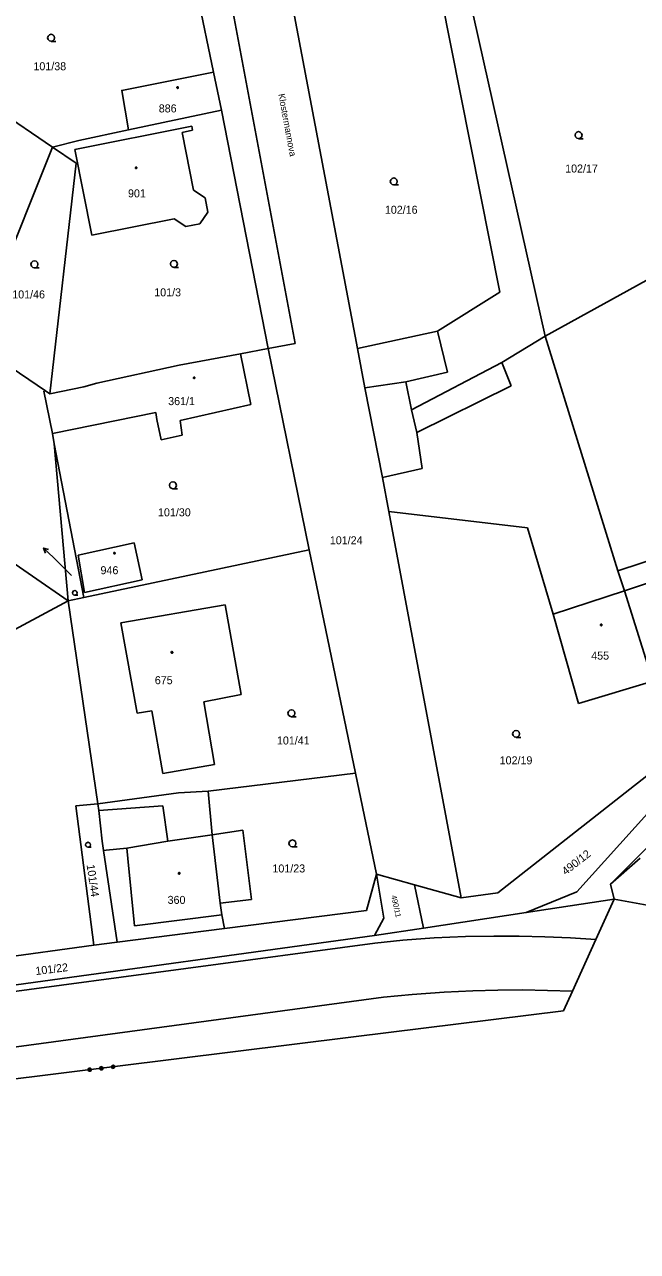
# Model space of a CAD drawing. Extents: x -757994 to -755874, y -1047691 to -1046119.
# Drawn here: x -756860.5 to -756795.4, y -1047383.6 to -1047253.3 of the extents above; entities that cross this region are included whole.
import ezdxf

# ---------------------------------------------------------------- set-up
doc = ezdxf.new("R2010")
doc.units = 0
doc.layers.add('katastrální mapa', color=7, linetype='Continuous')

msp = doc.modelspace()

# ---------------------------------------------------------------- linework, layer by layer
at = {"layer": 'katastrální mapa'}
for p, q in [((-756831.74, -1047287.13), (-756844.79, -1047217.73)), ((-756835, -1047235.66), (-756825.14, -1047287.67)), ((-756840.43, -1047258.32), (-756844.69, -1047237.89)), ((-756805.19, -1047286.36), (-756814.38, -1047245.39)), ((-756809.99, -1047281.68), (-756816.61, -1047248.43)), ((-756857.54, -1047266.29), (-756871.56, -1047256.78)), ((-756839.59, -1047262.37), (-756840.43, -1047258.32)), ((-756839.59, -1047262.37), (-756849.45, -1047264.47)), ((-756839.59, -1047262.37), (-756834.61, -1047287.69)), ((-756855.17, -1047266.54), (-756842.74, -1047264.06)), ((-756842.74, -1047264.06), (-756842.65, -1047264.51)), ((-756854.75, -1047265.6), (-756857.54, -1047266.29)), ((-756849.45, -1047264.47), (-756854.75, -1047265.6)), ((-756842.65, -1047264.51), (-756843.77, -1047264.74)), ((-756843.77, -1047264.74), (-756842.55, -1047270.86)), ((-756857.54, -1047266.29), (-756865.85, -1047287)), ((-756855.02, -1047268), (-756857.54, -1047266.29)), ((-756853.38, -1047275.63), (-756855.17, -1047266.54)), ((-756857.82, -1047292.5), (-756855.02, -1047268)), ((-756842.55, -1047270.86), (-756841.32, -1047271.69)), ((-756841.32, -1047271.69), (-756841.04, -1047273.19)), ((-756841.04, -1047273.19), (-756841.88, -1047274.44)), ((-756844.63, -1047273.92), (-756853.38, -1047275.63)), ((-756843.37, -1047274.73), (-756844.63, -1047273.92)), ((-756841.88, -1047274.44), (-756843.37, -1047274.73)), ((-756792.7, -1047279.49), (-756805.19, -1047286.36)), ((-756816.63, -1047285.85), (-756809.99, -1047281.68)), ((-756825.14, -1047287.67), (-756816.63, -1047285.85)), ((-756816.63, -1047285.85), (-756815.58, -1047290.18)), ((-756805.19, -1047286.36), (-756809.8, -1047289.16)), ((-756805.19, -1047286.36), (-756797.45, -1047311.29)), ((-756837.57, -1047288.23), (-756834.61, -1047287.69)), ((-756834.61, -1047287.69), (-756831.74, -1047287.13)), ((-756830.26, -1047309.06), (-756834.61, -1047287.69)), ((-756825.14, -1047287.67), (-756824.35, -1047291.84)), ((-756837.57, -1047288.23), (-756844.08, -1047289.45)), ((-756836.48, -1047293.61), (-756837.57, -1047288.23)), ((-756858.3, -1047292.17), (-756862.81, -1047289.09)), ((-756852.85, -1047291.37), (-756844.08, -1047289.45)), ((-756815.58, -1047290.18), (-756819.99, -1047291.23)), ((-756809.8, -1047289.16), (-756819.4, -1047294.2)), ((-756808.79, -1047291.64), (-756809.8, -1047289.16)), ((-756852.85, -1047291.37), (-756854.23, -1047291.76)), ((-756819.99, -1047291.23), (-756824.35, -1047291.84)), ((-756819.4, -1047294.2), (-756819.99, -1047291.23)), ((-756818.81, -1047296.61), (-756808.79, -1047291.64)), ((-756858.47, -1047292.2), (-756858.3, -1047292.17)), ((-756857.56, -1047296.7), (-756858.47, -1047292.2)), ((-756858.3, -1047292.17), (-756857.82, -1047292.5)), ((-756857.82, -1047292.5), (-756854.23, -1047291.76)), ((-756824.35, -1047291.84), (-756822.47, -1047301.37)), ((-756843.98, -1047295.31), (-756836.48, -1047293.61)), ((-756818.81, -1047296.61), (-756819.4, -1047294.2)), ((-756857.56, -1047296.7), (-756846.55, -1047294.49)), ((-756846.55, -1047294.49), (-756846.46, -1047295.21)), ((-756846.46, -1047295.21), (-756845.98, -1047297.37)), ((-756843.78, -1047296.89), (-756843.98, -1047295.31)), ((-756857.56, -1047296.7), (-756857.35, -1047297.82)), ((-756818.24, -1047300.42), (-756818.81, -1047296.61)), ((-756857.35, -1047297.82), (-756855.87, -1047314.47)), ((-756857.35, -1047297.82), (-756854.2, -1047314.12)), ((-756845.98, -1047297.37), (-756843.78, -1047296.89)), ((-756855.87, -1047314.47), (-756876.93, -1047299.98)), ((-756822.47, -1047301.37), (-756818.24, -1047300.42)), ((-756822.47, -1047301.37), (-756821.79, -1047305)), ((-756821.79, -1047305), (-756814.12, -1047346.01)), ((-756807.06, -1047306.73), (-756821.79, -1047305)), ((-756804.32, -1047315.88), (-756807.06, -1047306.73)), ((-756854.82, -1047309.62), (-756848.85, -1047308.31)), ((-756848.85, -1047308.31), (-756848.02, -1047312.24)), ((-756858.49, -1047308.87), (-756857.4, -1047309.9)), ((-756855.54, -1047311.77), (-756857.4, -1047309.9)), ((-756854.13, -1047313.58), (-756854.82, -1047309.62)), ((-756854.2, -1047314.12), (-756830.26, -1047309.06)), ((-756830.26, -1047309.06), (-756825.35, -1047332.77)), ((-756797.45, -1047311.29), (-756791.86, -1047309.46)), ((-756848.02, -1047312.24), (-756854.13, -1047313.58)), ((-756797.45, -1047311.29), (-756796.76, -1047313.4)), ((-756791.17, -1047311.56), (-756796.76, -1047313.4)), ((-756804.32, -1047315.88), (-756796.76, -1047313.4)), ((-756796.76, -1047313.4), (-756793.75, -1047323)), ((-756855.87, -1047314.47), (-756871.69, -1047322.91)), ((-756855.87, -1047314.47), (-756854.2, -1047314.12)), ((-756855.87, -1047314.47), (-756852.71, -1047336.04)), ((-756850.29, -1047316.81), (-756839.19, -1047314.9)), ((-756839.19, -1047314.9), (-756837.5, -1047324.44)), ((-756801.64, -1047325.37), (-756804.32, -1047315.88)), ((-756848.54, -1047326.42), (-756850.29, -1047316.81)), ((-756793.75, -1047323), (-756801.64, -1047325.37)), ((-756837.5, -1047324.44), (-756841.45, -1047325.2)), ((-756841.45, -1047325.2), (-756840.31, -1047331.85)), ((-756846.97, -1047326.15), (-756848.54, -1047326.42)), ((-756845.83, -1047332.8), (-756846.97, -1047326.15)), ((-756791.35, -1047330.65), (-756810.23, -1047345.5)), ((-756840.31, -1047331.85), (-756845.83, -1047332.8)), ((-756825.35, -1047332.77), (-756841, -1047334.7)), ((-756825.35, -1047332.77), (-756823.12, -1047343.52)), ((-756844.16, -1047334.86), (-756852.71, -1047336.04)), ((-756841, -1047334.7), (-756844.16, -1047334.86)), ((-756841, -1047334.7), (-756840.56, -1047339.33)), ((-756801.83, -1047345.38), (-756792.68, -1047335.25)), ((-756855.05, -1047336.25), (-756852.71, -1047336.04)), ((-756853.14, -1047351.05), (-756855.05, -1047336.25)), ((-756852.71, -1047336.04), (-756852.61, -1047336.73)), ((-756852.61, -1047336.73), (-756845.82, -1047336.26)), ((-756852.61, -1047336.73), (-756852.27, -1047340)), ((-756845.82, -1047336.26), (-756845.3, -1047339.99)), ((-756790.46, -1047336.74), (-756798.24, -1047344.57)), ((-756840.56, -1047339.33), (-756845.3, -1047339.99)), ((-756837.33, -1047338.83), (-756840.56, -1047339.33)), ((-756840.56, -1047339.33), (-756840.44, -1047340.53)), ((-756836.41, -1047346.18), (-756837.33, -1047338.83)), ((-756852.27, -1047340), (-756852.12, -1047340.98)), ((-756851.85, -1047340.95), (-756852.12, -1047340.98)), ((-756852.12, -1047340.98), (-756850.67, -1047350.71)), ((-756849.66, -1047340.73), (-756851.85, -1047340.95)), ((-756845.3, -1047339.99), (-756849.66, -1047340.73)), ((-756849.66, -1047340.73), (-756849.55, -1047341.84)), ((-756840.44, -1047340.53), (-756839.72, -1047346.59)), ((-756849.55, -1047341.84), (-756848.83, -1047348.99)), ((-756798.24, -1047344.57), (-756795.08, -1047341.81)), ((-756824.17, -1047347.37), (-756823.12, -1047343.52)), ((-756823.12, -1047343.52), (-756822.34, -1047348.19)), ((-756823.12, -1047343.52), (-756819.07, -1047344.64)), ((-756819.07, -1047344.64), (-756814.12, -1047346.01)), ((-756819.07, -1047344.64), (-756818.12, -1047349.22)), ((-756797.84, -1047346.15), (-756798.24, -1047344.57)), ((-756839.72, -1047346.59), (-756836.41, -1047346.18)), ((-756814.12, -1047346.01), (-756810.23, -1047345.5)), ((-756807.21, -1047347.57), (-756801.83, -1047345.38)), ((-756797.84, -1047346.15), (-756807.21, -1047347.57)), ((-756799.79, -1047350.45), (-756797.84, -1047346.15)), ((-756797.84, -1047346.15), (-756783.51, -1047348.81)), ((-756839.72, -1047346.59), (-756839.56, -1047347.83)), ((-756839.27, -1047349.27), (-756824.17, -1047347.37)), ((-756807.21, -1047347.57), (-756818.12, -1047349.22)), ((-756848.83, -1047348.99), (-756839.56, -1047347.83)), ((-756839.56, -1047347.83), (-756839.27, -1047349.27)), ((-756822.34, -1047348.19), (-756823.31, -1047350)), ((-756823.31, -1047350), (-756884.04, -1047358.4)), ((-756850.67, -1047350.71), (-756839.27, -1047349.27)), ((-756818.12, -1047349.22), (-756823.31, -1047350)), ((-757019, -1047377.14), (-756823.27, -1047350.82)), ((-756869.44, -1047353.26), (-756853.14, -1047351.05)), ((-756853.14, -1047351.05), (-756850.67, -1047350.71)), ((-756802.29, -1047355.94), (-756799.79, -1047350.45)), ((-756822.35, -1047356.58), (-757022.01, -1047383.57)), ((-756803.23, -1047358), (-756802.29, -1047355.94)), ((-756803.23, -1047358), (-756825.55, -1047360.78)), ((-756884.6, -1047368.12), (-756825.55, -1047360.78))]:
    msp.add_line(p, q, dxfattribs=at)
for points in [[(-756857.68, -1047255.05), (-756857.87, -1047255), (-756858.01, -1047254.87), (-756858.06, -1047254.68), (-756858.01, -1047254.5), (-756857.87, -1047254.36), (-756857.69, -1047254.31), (-756857.5, -1047254.36), (-756857.36, -1047254.5), (-756857.32, -1047254.69), (-756857.36, -1047254.88), (-756857.5, -1047255.01), (-756857.69, -1047255.06), (-756857.19, -1047255.06)], [(-756849.45, -1047264.47), (-756850.18, -1047260.27), (-756840.43, -1047258.32)], [(-756801.63, -1047265.39), (-756801.82, -1047265.34), (-756801.96, -1047265.21), (-756802.01, -1047265.02), (-756801.96, -1047264.84), (-756801.82, -1047264.7), (-756801.64, -1047264.65), (-756801.45, -1047264.7), (-756801.32, -1047264.84), (-756801.27, -1047265.03), (-756801.32, -1047265.22), (-756801.45, -1047265.35), (-756801.64, -1047265.4), (-756801.14, -1047265.4)], [(-756821.27, -1047270.3), (-756821.46, -1047270.25), (-756821.6, -1047270.12), (-756821.65, -1047269.93), (-756821.6, -1047269.75), (-756821.46, -1047269.61), (-756821.28, -1047269.56), (-756821.09, -1047269.61), (-756820.96, -1047269.75), (-756820.91, -1047269.94), (-756820.96, -1047270.12), (-756821.09, -1047270.26), (-756821.28, -1047270.31), (-756820.78, -1047270.31)], [(-756859.46, -1047279.11), (-756859.65, -1047279.06), (-756859.78, -1047278.93), (-756859.84, -1047278.74), (-756859.78, -1047278.55), (-756859.65, -1047278.42), (-756859.47, -1047278.37), (-756859.28, -1047278.42), (-756859.15, -1047278.55), (-756859.1, -1047278.74), (-756859.15, -1047278.94), (-756859.28, -1047279.07), (-756859.47, -1047279.12), (-756858.97, -1047279.12)], [(-756844.63, -1047279.06), (-756844.82, -1047279.01), (-756844.96, -1047278.88), (-756845.01, -1047278.69), (-756844.96, -1047278.51), (-756844.82, -1047278.37), (-756844.64, -1047278.32), (-756844.45, -1047278.37), (-756844.32, -1047278.51), (-756844.27, -1047278.7), (-756844.32, -1047278.89), (-756844.45, -1047279.02), (-756844.64, -1047279.07), (-756844.14, -1047279.07)], [(-756844.74, -1047302.57), (-756844.93, -1047302.52), (-756845.07, -1047302.39), (-756845.11, -1047302.2), (-756845.07, -1047302.01), (-756844.93, -1047301.88), (-756844.74, -1047301.83), (-756844.56, -1047301.88), (-756844.43, -1047302.01), (-756844.38, -1047302.21), (-756844.43, -1047302.4), (-756844.56, -1047302.53), (-756844.75, -1047302.58), (-756844.25, -1047302.58)], [(-756858.3, -1047309.4), (-756858.49, -1047308.87), (-756857.96, -1047309.03)], [(-756855.18, -1047313.88), (-756855.31, -1047313.85), (-756855.4, -1047313.76), (-756855.43, -1047313.63), (-756855.4, -1047313.51), (-756855.31, -1047313.42), (-756855.18, -1047313.38), (-756855.06, -1047313.42), (-756854.97, -1047313.51), (-756854.94, -1047313.64), (-756854.97, -1047313.76), (-756855.06, -1047313.85), (-756855.19, -1047313.89), (-756854.85, -1047313.89)], [(-756832.14, -1047326.78), (-756832.33, -1047326.73), (-756832.47, -1047326.6), (-756832.52, -1047326.41), (-756832.47, -1047326.23), (-756832.33, -1047326.09), (-756832.15, -1047326.04), (-756831.96, -1047326.09), (-756831.83, -1047326.23), (-756831.78, -1047326.42), (-756831.83, -1047326.61), (-756831.96, -1047326.74), (-756832.15, -1047326.79), (-756831.65, -1047326.79)], [(-756808.26, -1047328.97), (-756808.45, -1047328.92), (-756808.59, -1047328.78), (-756808.64, -1047328.6), (-756808.59, -1047328.42), (-756808.45, -1047328.28), (-756808.27, -1047328.23), (-756808.08, -1047328.28), (-756807.95, -1047328.42), (-756807.9, -1047328.61), (-756807.95, -1047328.79), (-756808.08, -1047328.93), (-756808.27, -1047328.98), (-756807.77, -1047328.98)], [(-756832.04, -1047340.6), (-756832.23, -1047340.55), (-756832.36, -1047340.42), (-756832.42, -1047340.23), (-756832.36, -1047340.04), (-756832.23, -1047339.91), (-756832.05, -1047339.86), (-756831.86, -1047339.91), (-756831.73, -1047340.04), (-756831.68, -1047340.24), (-756831.73, -1047340.43), (-756831.86, -1047340.56), (-756832.05, -1047340.61), (-756831.55, -1047340.61)], [(-756853.76, -1047340.64), (-756853.89, -1047340.61), (-756853.99, -1047340.51), (-756854.02, -1047340.38), (-756853.99, -1047340.25), (-756853.89, -1047340.16), (-756853.76, -1047340.12), (-756853.63, -1047340.16), (-756853.54, -1047340.25), (-756853.5, -1047340.38), (-756853.54, -1047340.52), (-756853.63, -1047340.61), (-756853.77, -1047340.65), (-756853.42, -1047340.65)], [(-756799.79, -1047350.45), (-756802.48, -1047350.26), (-756805.22, -1047350.14), (-756807.96, -1047350.07), (-756810.65, -1047350.07), (-756813.64, -1047350.13), (-756816.97, -1047350.28), (-756820.3, -1047350.52), (-756823.27, -1047350.82)], [(-756802.29, -1047355.94), (-756804.94, -1047355.84), (-756807.58, -1047355.8), (-756810.23, -1047355.81), (-756812.88, -1047355.88), (-756815.92, -1047356.02), (-756819.33, -1047356.27), (-756822.35, -1047356.58)], [(-756853.54, -1047364.1), (-756853.44, -1047364.18), (-756853.42, -1047364.32), (-756853.5, -1047364.42), (-756853.64, -1047364.44), (-756853.74, -1047364.36), (-756853.76, -1047364.22), (-756853.68, -1047364.12), (-756853.54, -1047364.1), (-756853.54, -1047364.12), (-756853.66, -1047364.13), (-756853.69, -1047364.18), (-756853.49, -1047364.15), (-756853.46, -1047364.19), (-756853.73, -1047364.22), (-756853.72, -1047364.26), (-756853.46, -1047364.23), (-756853.45, -1047364.27), (-756853.71, -1047364.3), (-756853.71, -1047364.34), (-756853.44, -1047364.31), (-756853.46, -1047364.35), (-756853.68, -1047364.38), (-756853.64, -1047364.41), (-756853.5, -1047364.4)], [(-756852.3, -1047363.94), (-756852.19, -1047364.03), (-756852.18, -1047364.16), (-756852.26, -1047364.27), (-756852.39, -1047364.28), (-756852.5, -1047364.2), (-756852.52, -1047364.07), (-756852.43, -1047363.96), (-756852.3, -1047363.94), (-756852.3, -1047363.96), (-756852.42, -1047363.98), (-756852.45, -1047364.02), (-756852.26, -1047364), (-756852.21, -1047364.03), (-756852.49, -1047364.07), (-756852.48, -1047364.11), (-756852.21, -1047364.07), (-756852.2, -1047364.11), (-756852.48, -1047364.15), (-756852.47, -1047364.19), (-756852.2, -1047364.15), (-756852.23, -1047364.2), (-756852.43, -1047364.22), (-756852.39, -1047364.26), (-756852.27, -1047364.24)], [(-756851.05, -1047363.79), (-756850.95, -1047363.87), (-756850.93, -1047364), (-756851.01, -1047364.11), (-756851.15, -1047364.13), (-756851.25, -1047364.05), (-756851.27, -1047363.91), (-756851.19, -1047363.81), (-756851.05, -1047363.79), (-756851.07, -1047363.81), (-756851.19, -1047363.83), (-756851.21, -1047363.87), (-756851.03, -1047363.85), (-756850.98, -1047363.88), (-756851.24, -1047363.91), (-756851.23, -1047363.95), (-756850.98, -1047363.92), (-756850.97, -1047363.96), (-756851.23, -1047363.99), (-756851.23, -1047364.03), (-756850.97, -1047364), (-756850.99, -1047364.04), (-756851.19, -1047364.07), (-756851.16, -1047364.1), (-756851.04, -1047364.09)]]:
    msp.add_lwpolyline(points, dxfattribs=at)
for points in [[(-756844.25, -1047259.89), (-756844.2, -1047259.9), (-756844.18, -1047259.94), (-756844.17, -1047259.97), (-756844.18, -1047260.01), (-756844.22, -1047260.05), (-756844.25, -1047260.05), (-756844.29, -1047260.04), (-756844.33, -1047260.01), (-756844.34, -1047259.97), (-756844.33, -1047259.93), (-756844.28, -1047259.89)], [(-756848.66, -1047268.41), (-756848.61, -1047268.42), (-756848.59, -1047268.46), (-756848.58, -1047268.49), (-756848.59, -1047268.53), (-756848.62, -1047268.57), (-756848.66, -1047268.58), (-756848.71, -1047268.56), (-756848.74, -1047268.53), (-756848.75, -1047268.49), (-756848.74, -1047268.45), (-756848.7, -1047268.41)], [(-756842.49, -1047290.71), (-756842.44, -1047290.72), (-756842.42, -1047290.76), (-756842.41, -1047290.79), (-756842.42, -1047290.84), (-756842.46, -1047290.87), (-756842.49, -1047290.88), (-756842.53, -1047290.86), (-756842.57, -1047290.83), (-756842.58, -1047290.79), (-756842.57, -1047290.75), (-756842.52, -1047290.71)], [(-756850.97, -1047309.33), (-756850.92, -1047309.34), (-756850.9, -1047309.38), (-756850.89, -1047309.41), (-756850.9, -1047309.46), (-756850.94, -1047309.49), (-756850.97, -1047309.5), (-756851.01, -1047309.48), (-756851.04, -1047309.45), (-756851.05, -1047309.41), (-756851.04, -1047309.37), (-756851, -1047309.33)], [(-756799.23, -1047316.96), (-756799.18, -1047316.97), (-756799.16, -1047317.01), (-756799.15, -1047317.04), (-756799.16, -1047317.09), (-756799.2, -1047317.12), (-756799.23, -1047317.12), (-756799.27, -1047317.11), (-756799.3, -1047317.08), (-756799.32, -1047317.04), (-756799.3, -1047317), (-756799.26, -1047316.96)], [(-756844.84, -1047319.87), (-756844.79, -1047319.88), (-756844.76, -1047319.92), (-756844.75, -1047319.95), (-756844.76, -1047319.99), (-756844.8, -1047320.03), (-756844.84, -1047320.03), (-756844.89, -1047320.02), (-756844.92, -1047319.99), (-756844.93, -1047319.95), (-756844.92, -1047319.91), (-756844.88, -1047319.87)], [(-756844.09, -1047343.33), (-756844.04, -1047343.34), (-756844.01, -1047343.38), (-756844, -1047343.41), (-756844.01, -1047343.46), (-756844.05, -1047343.49), (-756844.09, -1047343.5), (-756844.14, -1047343.48), (-756844.17, -1047343.45), (-756844.18, -1047343.41), (-756844.17, -1047343.37), (-756844.12, -1047343.33)]]:
    msp.add_lwpolyline(points, close=True, dxfattribs=at)

# ---------------------------------------------------------------- texts
for s, height, p in [('101/38', 0.85, (-756859.57, -1047258.13)), ('886', 0.85, (-756846.25, -1047262.61)), ('102/17', 0.85, (-756803.06, -1047268.99)), ('901', 0.85, (-756849.52, -1047271.63)), ('102/16', 0.85, (-756822.22, -1047273.37)), ('101/46', 0.85, (-756861.82, -1047282.36)), ('101/3', 0.85, (-756846.73, -1047282.14)), ('361/1', 0.85, (-756845.25, -1047293.69)), ('101/30', 0.85, (-756846.33, -1047305.5)), ('101/24', 0.85, (-756828.07, -1047308.47)), ('946', 0.85, (-756852.44, -1047311.65)), ('101/45', 0.05, (-756855.64, -1047311.77)), ('455', 0.85, (-756800.29, -1047320.72)), ('675', 0.85, (-756846.67, -1047323.33)), ('101/41', 0.85, (-756833.69, -1047329.73)), ('102/19', 0.85, (-756810.02, -1047331.84)), ('101/23', 0.85, (-756834.17, -1047343.32)), ('360', 0.85, (-756845.31, -1047346.66))]:
    msp.add_text(s, height=height, dxfattribs=at).set_placement(p)
for s, height, rotation, p in [('Klostermannova', 0.7, 280.5774, (-756833.55, -1047260.68)), ('490/12', 0.85, 37.9871, (-756803, -1047343.65)), ('101/44', 0.85, 278.3429, (-756853.92, -1047342.53)), ('490/11', 0.57, 282.3536, (-756821.55, -1047345.8)), ('101/22', 0.85, 7.162, (-756859.3, -1047354.22))]:
    msp.add_text(s, height=height, rotation=rotation, dxfattribs=at).set_placement(p)

doc.saveas('drawing.dxf')
